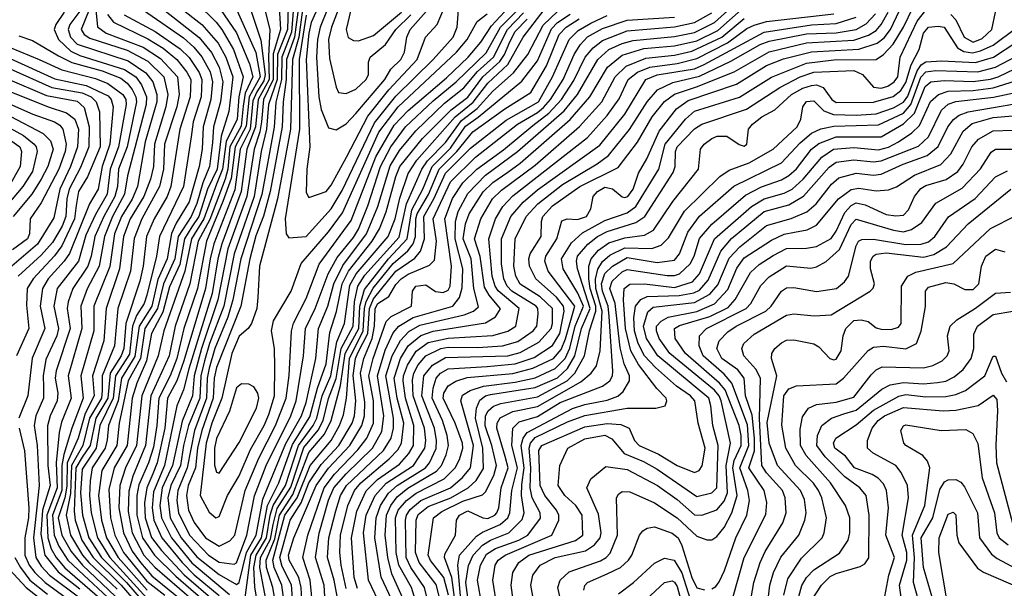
# Model space of a CAD drawing. Extents: x 501367 to 657802, y 482273 to 547541.
# Tile 296 of 656: x 597464 to 601420, y 501612 to 503895. Entities that reach past the tile are written whole.
import ezdxf

# ---------------------------------------------------------------- set-up
doc = ezdxf.new("R2010")
doc.units = 0

msp = doc.modelspace()

# ---------------------------------------------------------------- linework, layer by layer
at = {"layer": '0CON20XD'}
for points in [[(598699.3, 503935), (598670.6, 503865), (598660.1, 503815), (598656, 503745), (598665.4, 503585), (598675.2, 503534.8), (598705, 503461.1), (598735, 503452.5), (598775, 503476.5), (598815, 503517.7), (598931.1, 503655), (598954.4, 503695.6), (598995.5, 503735), (599010.5, 503765), (599019.5, 503825), (599033.1, 503855), (599195, 504039)], [(597775, 504014.3), (597710.2, 503855), (597722.5, 503835), (597745, 503820.4), (597895, 503771.9), (597977.9, 503727.9), (598042.9, 503665), (598058.7, 503595), (598051.2, 503545), (598004.7, 503395), (598000.8, 503305), (597989.4, 503255), (597963, 503185), (597907.9, 503095), (597880.5, 503025), (597865.3, 502895), (597810.5, 502735), (597801.2, 502605), (597756.5, 502465), (597762.4, 502385), (597726.1, 502313.9), (597699, 502215), (597654.8, 502115.2), (597652.5, 502022.5), (597645, 501975), (597618.1, 501895), (597633.2, 501825), (597669.8, 501759.8), (597715.6, 501705), (597848.8, 501578.8)], [(598224.3, 504005), (598335, 503841.7), (598387.1, 503717.1), (598400.4, 503665), (598369.8, 503600.2), (598362, 503548), (598353.2, 503466.8), (598308.4, 503385), (598299.5, 503295), (598289.2, 503255), (598227.8, 503092.2), (598181.2, 503005), (598147.4, 502835), (598088.6, 502665), (598063.6, 502545), (597990, 502385), (597969.6, 502185), (597918, 502062), (597901.6, 502001.6), (597899.7, 501919.7), (597915.8, 501835), (597963.1, 501745), (598006.5, 501696.5), (598255, 501482.2)], [(598175, 503961.2), (598253.2, 503885), (598275.6, 503855), (598322.2, 503775), (598361.2, 503665), (598343.9, 503585), (598338, 503495), (598293.6, 503406.4), (598279.2, 503295), (598254.8, 503235), (598204, 503095), (598154.5, 503015), (598127.8, 502885), (598042.8, 502645), (598020.7, 502545), (597954.4, 502385), (597933.2, 502185), (597889, 502095), (597865.7, 502025), (597862.2, 501935), (597880.4, 501835), (597915, 501760.5), (597949.1, 501715), (597995, 501661.6), (598237.2, 501465)], [(599059.8, 501545), (599038.6, 501615), (598987, 501705), (598975.8, 501755), (598973.5, 501895), (598985.1, 501925), (599017.5, 501965), (599056.5, 501993.5), (599168.7, 502051.3), (599213.8, 502095), (599231.1, 502128.9), (599244.8, 502174.8), (599242.8, 502195), (599213.4, 502275), (599165.4, 502375), (599168, 502395), (599185.6, 502424.4), (599215.9, 502444.1), (599261.7, 502458.3), (599445, 502474.4), (599525, 502495.3), (599608.5, 502535), (599639.2, 502570.8), (599656.9, 502613.1), (599694.3, 502745), (599587.3, 502885), (599574.5, 502925), (599577.8, 502945), (599622.2, 503015), (599642.6, 503087.4), (599664.2, 503095.8), (599705, 503092.7), (599741.8, 503105), (599759.1, 503135), (599767.6, 503185), (599785.8, 503205), (599815, 503222.8), (599845.4, 503215.4), (599885, 503184), (599895, 503180.4), (599907, 503185), (599928.9, 503215), (599950.8, 503279.2), (599983.6, 503336.4), (600033.1, 503446.9), (600102.9, 503537.1), (600149.4, 503570.6), (600343.7, 503636.3), (600465, 503710.3), (600532.9, 503737.1), (600645, 503765.9), (600835, 503776.9), (600909, 503801), (600937.5, 503822.5), (600962.3, 503855), (601025, 503986.1)], [(597642, 503925), (597608.8, 503875), (597602.2, 503855), (597620.2, 503815), (597669, 503769), (597705, 503750.9), (597884.8, 503694.8), (597930.1, 503665), (597952.9, 503632.9), (597973.2, 503585), (597972.5, 503555), (597897.4, 503267.4), (597885.3, 503195), (597837, 503105), (597803.8, 503025), (597783.1, 502905), (597735.3, 502814.7), (597709.7, 502745), (597713.4, 502655), (597659, 502465), (597670.4, 502375), (597631.3, 502278.7), (597622, 502238), (597609.7, 502115), (597614.4, 502015), (597572.7, 501905), (597576.5, 501815), (597590.7, 501770.7), (597610.3, 501735), (597644.7, 501694.7), (597785, 501572.5)], [(597705, 503929.4), (597664.6, 503875), (597658.3, 503855), (597667.1, 503825), (597695, 503797.1), (597899.4, 503729.4), (597971.1, 503681.1), (597999, 503645), (598014.4, 503595), (598014.9, 503565), (597968.1, 503405), (597936.4, 503225), (597915.2, 503174.8), (597872.8, 503105), (597845.1, 503034.9), (597825.4, 502904.6), (597761.7, 502745), (597761.8, 502645), (597709.2, 502465), (597718, 502375), (597672.7, 502255), (597641, 502149), (597633, 502105), (597633.1, 502005), (597594.8, 501905), (597602.4, 501825), (597620.4, 501780.4), (597657.6, 501725), (597721.1, 501665), (597816.5, 501576.5)], [(597769.8, 503935), (597776.6, 503866.6), (597811.4, 503841.4), (597960.2, 503785), (598029.3, 503739.3), (598097.2, 503665), (598104, 503594), (598094.7, 503545.3), (598045.5, 503395), (598040.9, 503295), (598025.6, 503225), (597954.9, 503095), (597923.2, 503016.8), (597908.4, 502885), (597858, 502735), (597845.1, 502585), (597794.9, 502465.1), (597795.3, 502404.7), (597792.5, 502375), (597744.1, 502295), (597717.4, 502185), (597672, 502105), (597667.3, 501992.7), (597650, 501905), (597668.1, 501825), (597716.5, 501745), (597742.1, 501715), (597855, 501608.7)], [(597943.1, 503945), (598121.6, 503821.6), (598163.7, 503785), (598195.7, 503745.7), (598228.8, 503685), (598238.2, 503645), (598232.2, 503575), (598200.4, 503465), (598196.9, 503375), (598184.9, 503305), (598145, 503163.9), (598092.2, 503077.8), (598073.8, 503036.2), (598056.5, 502935), (598018.6, 502851.4), (597994.5, 502745), (597944, 502665), (597926.8, 502543.2), (597872.3, 502455), (597859.1, 502365), (597820, 502265), (597815, 502208.6), (597806.7, 502175), (597755.5, 502095), (597746.3, 502043.7), (597744, 501985), (597750.7, 501915), (597775.8, 501815), (597825.6, 501735), (597975, 501572.9)], [(598029.5, 503945), (598185, 503823.9), (598235, 503762.9), (598264.6, 503704.6), (598279.6, 503645), (598270.2, 503565), (598242.8, 503465), (598238.3, 503401.7), (598226.7, 503305), (598199.7, 503240.3), (598175, 503156.9), (598152.7, 503105), (598101, 503025), (598087, 502935), (598040.9, 502835), (598017.2, 502735), (597966.9, 502655), (597949, 502535), (597899.4, 502445), (597863.1, 502275), (597853.3, 502185), (597793.4, 502085), (597780.9, 501985), (597792.9, 501885), (597812.5, 501815), (597859.2, 501735), (597975.6, 501605)], [(598105, 503946.7), (598195.8, 503875), (598260.5, 503800.5), (598291.4, 503745), (598320.5, 503665), (598303.6, 503526.4), (598273.2, 503426.8), (598256.5, 503295), (598218.4, 503215), (598183.1, 503105), (598155, 503062.8), (598125.9, 503015), (598107.6, 502912.4), (598065, 502822.2), (598038.8, 502721.2), (597993.3, 502635), (597972.9, 502525), (597934.3, 502435), (597916, 502375), (597895.7, 502185), (597842.6, 502095), (597821.9, 502008.1), (597828, 501895), (597846, 501825), (597881.3, 501755), (597975, 501640.9), (598046.5, 501585)], [(598330.2, 503945), (598412.6, 503762.6), (598429.7, 503665), (598385.9, 503585), (598373.1, 503466.9), (598329.4, 503385), (598313, 503257), (598280.2, 503165), (598213.9, 503005), (598177.8, 502815), (598123.4, 502655), (598094.6, 502535), (598068.6, 502465), (598022.1, 502375), (598015.3, 502265), (598000.9, 502179.1), (597981.2, 502115), (597942.8, 502027.2), (597934.2, 501985), (597933.8, 501905), (597957.4, 501815), (598005.1, 501745.1), (598090.9, 501660.9), (598241.3, 501531.3)], [(598388.5, 503945), (598433.2, 503813.2), (598450.1, 503675), (598445, 503649.1), (598416.3, 503605), (598401.1, 503568.9), (598389.2, 503455), (598349.2, 503375), (598327.9, 503212.1), (598243.8, 502995), (598228.6, 502935), (598210.5, 502815), (598122.9, 502525), (598095.4, 502444.6), (598058, 502375), (598047.1, 502255), (598015.4, 502115), (597998.1, 502071.9), (597973.9, 502015), (597964.6, 501954.6), (597967.3, 501895), (597993.5, 501816.5), (598033.9, 501763.9), (598125, 501665.7), (598249.4, 501559.4)], [(598446.5, 503945), (598468.4, 503855), (598463, 503747), (598466, 503655), (598421.8, 503575), (598411, 503465), (598376.3, 503375), (598354.1, 503205), (598275.4, 502995), (598259.4, 502935), (598236.5, 502795), (598143.5, 502493.5), (598121.9, 502408.1), (598095.4, 502344.6), (598045.7, 502105), (598001.3, 501998.7), (597995.9, 501935), (598002.9, 501885), (598034.5, 501815), (598116.2, 501715), (598165, 501666), (598265, 501583.1)], [(598506.6, 503945), (598511.6, 503855), (598482, 503758), (598482.1, 503655), (598443.8, 503575), (598434.7, 503484.7), (598428.2, 503445), (598405.2, 503374.8), (598376.9, 503185), (598300.3, 502975), (598260.2, 502769.8), (598194.1, 502575), (598164.6, 502465), (598157.9, 502385), (598116.7, 502283.3), (598078.1, 502105), (598036.3, 502015), (598026.8, 501945), (598032.9, 501895), (598074.1, 501815), (598154.7, 501714.7), (598306.4, 501586.4)], [(598542.6, 503947.4), (598539.4, 503855), (598500.2, 503755), (598498.3, 503655), (598463.2, 503555), (598455.6, 503455), (598433.5, 503365), (598405.2, 503185), (598325.1, 502954.9), (598284.2, 502745), (598226.7, 502595), (598206.2, 502525), (598191.8, 502465), (598187.8, 502375), (598141.9, 502265), (598121.4, 502185), (598109.2, 502105), (598071.6, 502025), (598059.5, 501975), (598068, 501895), (598112.2, 501815), (598175, 501737.8), (598265, 501666.8), (598335, 501627.7), (598345, 501635.8), (598374.4, 501755.6), (598413.9, 501825), (598440.4, 501969.6), (598533.6, 502193.6), (598595.9, 502305), (598615, 502358.2), (598653.4, 502535), (598664.4, 502655), (598702.2, 502745), (598725.6, 502834.4), (598761.5, 502908.5), (598856.8, 503035), (598903.2, 503145), (598952, 503308), (598990, 503370), (599055, 503448.5), (599170.8, 503559.2), (599248.7, 503621.3), (599303.6, 503686.4), (599368, 503745), (599423.3, 503855), (599487.9, 503922.1)], [(598563.9, 503945), (598555.6, 503844.4), (598517.3, 503745), (598515.6, 503654.4), (598493.4, 503563.4), (598486.3, 503463.7), (598436.5, 503193.5), (598351.9, 502935), (598320.4, 502769.6), (598300.1, 502699.9), (598247.7, 502575), (598224.8, 502495.2), (598216.8, 502455), (598214.1, 502375), (598165.8, 502245), (598136.7, 502095), (598099.4, 502005), (598095.3, 501965), (598101.3, 501915), (598145.6, 501825), (598222.9, 501745), (598265, 501717.3), (598325, 501709.4), (598335, 501713.9), (598375.7, 501825), (598407.5, 501982.5), (598453.8, 502105), (598552.7, 502305), (598575.1, 502365), (598604.1, 502545), (598611.9, 502655), (598650.6, 502735), (598703, 502875), (598739.4, 502940.6), (598805, 503019.8), (598825, 503054.3), (598862.7, 503147.3), (598913.5, 503305), (598955, 503383.8), (599014.1, 503465), (599125, 503568.8), (599217.1, 503645), (599337.8, 503762.2), (599395.9, 503865), (599465.7, 503935)], [(598584.3, 503945), (598568, 503825), (598535.5, 503735), (598534.7, 503655), (598522.6, 503565), (598518.5, 503465), (598470.6, 503205), (598443.4, 503106.6), (598413, 503027), (598388.9, 502935), (598352.8, 502745), (598255, 502498.8), (598245.6, 502455), (598241.6, 502375), (598195.4, 502245), (598178.6, 502175), (598169.8, 502095), (598140.9, 502025), (598133.7, 501985), (598141.5, 501925), (598165, 501875.7), (598210.9, 501815), (598265, 501781.2), (598307.4, 501802.6), (598328.3, 501825), (598370.1, 502005), (598424, 502135), (598491.3, 502265), (598534.6, 502375), (598546.7, 502466.6), (598555.4, 502644.6), (598563.6, 502676.4), (598615.4, 502775), (598667, 502913), (598795, 503088.1), (598895.2, 503344.8), (598969, 503471), (599025, 503530.8), (599178.7, 503661.3), (599265.4, 503745), (599316.1, 503805), (599360, 503870), (599429.6, 503945)], [(598600.5, 503935), (598585.2, 503824.8), (598560, 503735), (598551.6, 503455), (598499.4, 503175), (598427.8, 502905), (598419.9, 502779.9), (598417.2, 502735), (598395.3, 502675), (598381.3, 502655), (598345, 502623.8), (598315.5, 502555), (598275.6, 502375), (598235.4, 502275), (598213.2, 502195), (598189.2, 501985), (598225, 501917.5), (598252, 501895), (598265, 501900.5), (598299, 501985), (598345, 502063.5), (598390.7, 502169.3), (598445.9, 502265), (598465, 502309.7), (598487.1, 502385), (598489.5, 502500.5), (598487.8, 502575), (598475.7, 502645), (598483.8, 502686.2), (598555, 502805.4), (598594.2, 502915.8), (598705, 503042.8), (598761.2, 503118.8), (598907.2, 503442.8), (598985.1, 503545), (599219.5, 503765), (599261.7, 503815), (599302.4, 503887.6), (599341.7, 503918.3)], [(598423, 501525), (598408.4, 501618.4), (598405, 501695), (598413.6, 501745), (598455.7, 501815), (598469.9, 501905), (598482.4, 501945), (598531.5, 502025), (598584.2, 502185.8), (598642.9, 502265), (598657.4, 502295), (598678.7, 502385), (598713.6, 502465), (598738.3, 502601.6), (598769.1, 502675), (598790.6, 502829.4), (598816.3, 502875), (598943.8, 503025), (598972.3, 503095), (598991.1, 503178.9), (599025, 503276.9), (599059.5, 503330.5), (599213.5, 503505), (599286.3, 503563.7), (599345, 503640.4), (599425.6, 503714.4), (599487.4, 503825), (599571.8, 503935)], [(598472.5, 501462.5), (598428.1, 501695), (598431.9, 501735), (598471.3, 501808.7), (598481.8, 501868.2), (598498.1, 501931.9), (598552.7, 502017.3), (598605, 502177.2), (598663.3, 502246.7), (598682.5, 502285), (598704.4, 502374.4), (598735.4, 502454.6), (598755.9, 502574.1), (598803, 502665), (598808.5, 502761.5), (598821.9, 502825), (598851.2, 502868.8), (598988.3, 503021.7), (599018.6, 503155), (599080, 503295), (599102.1, 503327.9), (599175, 503402.2), (599239.2, 503490.8), (599301.6, 503538.4), (599365, 503607.8), (599448.4, 503681.6), (599505.4, 503754.6), (599567.2, 503872.8), (599625, 503927.9)], [(598615, 503912.9), (598587.2, 503735), (598588.4, 503455), (598530.5, 503095), (598534.2, 503035), (598545, 503018.5), (598615, 503024.3), (598715, 503135.6), (598759.1, 503209.1), (598889.4, 503480.6), (598975, 503587.6), (599124.8, 503735), (599205.2, 503825), (599221.9, 503865), (599227, 503935)], [(598641.7, 501535), (598630.7, 501645), (598601, 501735), (598620.9, 501825), (598686.6, 502015), (598729.2, 502070.7), (598822.6, 502167.4), (598859.2, 502215), (598885.3, 502275), (598885.3, 502365), (598867, 502465), (598883.4, 502535), (598936.5, 502683.5), (598956.5, 502703.5), (599038.1, 502745), (599042.5, 502805), (599055.6, 502825), (599095, 502830.2), (599135, 502804.1), (599165, 502799), (599185, 502808.4), (599194, 502825), (599199.2, 502905), (599172.2, 503095), (599202.6, 503177.4), (599245, 503239.2), (599300.6, 503295), (599407.1, 503372.9), (599525, 503470.5), (599590.4, 503519.6), (599640.5, 503575), (599689.9, 503650.1), (599736.5, 503745), (599768.3, 503781.7), (599805, 503810.9), (599905, 503849.5), (600095, 503865.9), (600175, 503883.8), (600245, 503922)], [(598653.3, 503925), (598635, 503883.5), (598625, 503840.9), (598614.6, 503735), (598629.6, 503385), (598617.2, 503295), (598615, 503201.2), (598625, 503181.4), (598695, 503205.3), (598715, 503230.9), (598776.5, 503343.5), (598862.4, 503507.6), (598947.1, 503612.9), (599060.2, 503735), (599094.2, 503825), (599141.6, 503875), (599170.3, 503945)], [(598692.9, 501535), (598686.9, 501625), (598652.3, 501735), (598666.6, 501833.4), (598704.2, 501965.8), (598726.1, 502015), (598775, 502071.3), (598881.9, 502175), (598918.7, 502241.3), (598927.1, 502305), (598901.5, 502465), (598931.8, 502568.2), (598965, 502637.3), (598987.7, 502665), (599045, 502699.2), (599203.6, 502745), (599230.5, 502779.5), (599241.6, 502818.4), (599244, 502895), (599213.8, 503015), (599215.1, 503085), (599225.4, 503124.6), (599265, 503197), (599335, 503271.2), (599464.6, 503365.4), (599651.4, 503528.6), (599705.1, 503595), (599786.7, 503735), (599831.6, 503775), (599885, 503799.9), (599928.6, 503811.4), (600095, 503827.4), (600175, 503843.1), (600255, 503884), (600335, 503954.1)], [(598746.8, 501536.8), (598727.9, 501645), (598700, 501735), (598706.2, 501815), (598733.4, 501923.5), (598753.2, 501985), (598776.5, 502025), (598925.4, 502165), (598956.3, 502215), (598966, 502255), (598966.2, 502295), (598935.3, 502465), (598960.1, 502545), (598993.3, 502606.7), (599027.6, 502642.4), (599071.3, 502668.7), (599249.7, 502710.3), (599287.8, 502725), (599307.6, 502742.4), (599288.3, 502815), (599277.4, 502935), (599245.3, 503015), (599254.4, 503075.6), (599269.5, 503115), (599326.3, 503203.7), (599365, 503240.7), (599425, 503282.2), (599475, 503318.6), (599675.8, 503494.1), (599755.2, 503585), (599826.2, 503703.8), (599885, 503753.1), (599971.4, 503778.6), (600095, 503789.4), (600185, 503810.5), (600268.5, 503851.5), (600362.6, 503935)], [(598744, 503935), (598716.2, 503865), (598705.2, 503815), (598708.7, 503738.7), (598735, 503623.8), (598745, 503602.9), (598775, 503597.9), (598815, 503615.8), (598855.8, 503655), (598864.7, 503675), (598865.3, 503725), (598872.4, 503745), (598934.2, 503795.9), (598975.1, 503855), (599035.3, 503915)], [(598794.3, 503935), (598775.7, 503855.7), (598784, 503824), (598805, 503811.4), (598825, 503810.2), (598885, 503831.6), (598998.2, 503925)], [(598820.8, 501610.8), (598808.1, 501655), (598797.3, 501815), (598818.3, 501921.7), (598856.3, 502003.7), (598901.9, 502048.1), (598989.2, 502110.8), (599027, 502153), (599046.2, 502185), (599048.1, 502265), (599013.4, 502375), (599004.7, 502445), (599005.3, 502465), (599021.8, 502508.2), (599056.3, 502563.7), (599105, 502598.2), (599185, 502616.8), (599365, 502626.4), (599425, 502643.9), (599457.4, 502665), (599470.6, 502735), (599386.7, 502806.7), (599374.7, 502825), (599362.6, 502865), (599348.9, 503015), (599375.3, 503095.3), (599405.3, 503144.7), (599445, 503187.3), (599745, 503421.3), (599825, 503510.4), (599872.7, 503577.3), (599908.8, 503655), (599945.7, 503684.3), (599995.7, 503704.3), (600105, 503718.8), (600185, 503739.2), (600307.9, 503802.1), (600385, 503859.2), (600415, 503872.9), (600465, 503888), (600735, 503917.9)], [(598968.3, 501545), (598916.3, 501656.3), (598890.4, 501815), (598895.7, 501895), (598913.4, 501945), (598945, 501993.5), (598979.9, 502025), (599094.6, 502095), (599111, 502115), (599136.8, 502173.2), (599138.8, 502205), (599130.6, 502255), (599079.9, 502385), (599087.4, 502465), (599122.2, 502507.8), (599175, 502538.4), (599425, 502545.9), (599475, 502559), (599549.7, 502599.7), (599599.5, 502655), (599604.9, 502675), (599604, 502735), (599555, 502782.5), (599475, 502833.5), (599457.6, 502865), (599449.9, 502905), (599454.5, 503015), (599499.4, 503105), (599546.2, 503155), (599645, 503233.5), (599783.9, 503316.1), (599830, 503350), (599914.3, 503454.3), (599985.3, 503564.7), (600026.8, 503613.2), (600087.8, 503642.2), (600195, 503667.5), (600321.7, 503728.3), (600439.4, 503795), (600475, 503808.8), (600625, 503837.9), (600745, 503841.9), (600825, 503855.1), (600865, 503878.7), (600902, 503918)], [(599015.1, 501545), (598959.5, 501669.5), (598942.8, 501735), (598932.2, 501825), (598937, 501905), (598955.1, 501945), (598980.6, 501979.4), (599023.5, 502013.5), (599137.9, 502082.1), (599158.5, 502105), (599177.4, 502147.4), (599187.1, 502185), (599181.2, 502225), (599162.3, 502285), (599121.7, 502375), (599124.9, 502415), (599136.7, 502455), (599155, 502475.7), (599185, 502492.4), (599342.6, 502502.6), (599455, 502512.9), (599531, 502539), (599605, 502586.4), (599634.1, 502635), (599651.6, 502725), (599649.5, 502745), (599620.6, 502780.6), (599537.1, 502855), (599512.3, 502905), (599510.2, 502935), (599515.4, 502954.6), (599558.8, 503025), (599559.8, 503085), (599565.8, 503105), (599605, 503146.9), (599714.6, 503225.4), (599868.1, 503301.9), (599946.2, 503403.8), (600005, 503504.8), (600055, 503566.3), (600095, 503596.1), (600183.3, 503625), (600334.9, 503685.1), (600475, 503766), (600625, 503801.5), (600815, 503812.4), (600875, 503832.4), (600905, 503852), (600925.4, 503875.4), (600953.4, 503925)], [(599104.9, 501555), (599089.9, 501615), (599034.9, 501694.9), (599016.7, 501735), (599013.7, 501885), (599017.7, 501905), (599032.1, 501927.9), (599075, 501964.1), (599194.6, 502015.4), (599243.2, 502056.8), (599275.6, 502095), (599287.1, 502185), (599235.9, 502365), (599242.6, 502387.4), (599273.9, 502406.1), (599326.8, 502423.2), (599455, 502439.5), (599535, 502457.3), (599615, 502494), (599655.5, 502535), (599674.1, 502576), (599696.3, 502665), (599728.9, 502745), (599706.3, 502796.3), (599647.9, 502895), (599640.5, 502935), (599680.9, 502999.1), (599725, 503039.7), (599815, 503088.4), (599905, 503119.7), (599939.8, 503145), (600031.6, 503295), (600057.1, 503395), (600139.3, 503495), (600175, 503528.2), (600355.9, 503584.1), (600485, 503663.7), (600625, 503719.9), (600735, 503733.2), (600905, 503734.6), (600935, 503755.2), (600973, 503797), (601014.8, 503865.2), (601054.3, 503945.7)], [(599151.2, 501575), (599136.8, 501626.8), (599068.3, 501715), (599054.3, 501755), (599056.4, 501885), (599065, 501908.6), (599105, 501940.3), (599196, 501975), (599266, 502015), (599297.4, 502045), (599327.4, 502092.6), (599325.1, 502175), (599295.3, 502295), (599298.8, 502335), (599312.7, 502367.3), (599335, 502384.3), (599355, 502390.1), (599535, 502417.5), (599625, 502457.6), (599665, 502493.8), (599694.8, 502545.2), (599721.5, 502655), (599755.7, 502735), (599704.6, 502895), (599700.7, 502925), (599705.2, 502945), (599746.2, 502993.8), (599785.7, 503025), (599825, 503044.7), (599938.9, 503081.1), (599975.1, 503104.9), (600088.9, 503281.1), (600097.4, 503305), (600099.2, 503365), (600106, 503385), (600175, 503456.4), (600204.9, 503475.1), (600384, 503536), (600518, 503622), (600600.5, 503665), (600655, 503683.6), (600815, 503690.4), (600849.8, 503675), (600895, 503624.5), (600925, 503620.1), (600952.3, 503627.7), (600977.7, 503645), (600992, 503665), (601002.3, 503745), (601070.5, 503889.5), (601105, 503933.5)], [(601205, 503915.2), (601225, 503894.3), (601259.4, 503825), (601295, 503805.1), (601331.3, 503818.7), (601370.6, 503855), (601385.5, 503924.5)], [(597815.9, 503915.9), (597840.2, 503885), (597978.4, 503818.4), (598040.6, 503780.6), (598095.1, 503735.1), (598135.4, 503684.6), (598150.7, 503655), (598148.9, 503585), (598107.1, 503455), (598071.2, 503225), (598056.6, 503185), (598003.4, 503095), (597973.4, 503025), (597959.3, 502905), (597946, 502845), (597889.7, 502675), (597882, 502575), (597870.8, 502545), (597826.6, 502475), (597817.4, 502375), (597769.1, 502295), (597746.2, 502185), (597715, 502138), (597689.4, 502095), (597681.9, 501921.9), (597685.9, 501885), (597713.2, 501805), (597758.5, 501735), (597872, 501625), (597974.4, 501505)], [(597884, 503914), (598007.7, 503847.7), (598108.5, 503778.5), (598145, 503743.2), (598185, 503683.1), (598195.7, 503655), (598192.5, 503585), (598161.1, 503485), (598153.1, 503425), (598122.2, 503225), (598025.7, 503025), (598012.7, 502945), (597975, 502789.3), (597964.2, 502755), (597933.4, 502706.6), (597917.3, 502665), (597905, 502552.1), (597848.7, 502465), (597839.5, 502375), (597785.6, 502265), (597771.3, 502175), (597715, 502089.7), (597708.4, 501995), (597716, 501905), (597741.9, 501815), (597792.2, 501735), (597893.3, 501635), (597977.2, 501537.2)], [(598497.9, 501517.9), (598480.4, 501615), (598455.2, 501695), (598454.1, 501725), (598489.1, 501810.9), (598507.5, 501905), (598561.3, 501988.7), (598586.2, 502055), (598625, 502157.7), (598689, 502231), (598715.5, 502285), (598753.3, 502426.7), (598772, 502555), (598826.4, 502655), (598830.3, 502745), (598848.7, 502811.3), (598945, 502935.1), (599020.2, 503015), (599039, 503131), (599084.2, 503215), (599121.5, 503305), (599195, 503378.6), (599255, 503466.8), (599306.4, 503503.6), (599481.5, 503648.5), (599545, 503729.8), (599601.2, 503858.8), (599625, 503883.6), (599675, 503917.6)], [(598530.3, 501525), (598517.3, 501625), (598486.6, 501695), (598480.8, 501725), (598529.5, 501905), (598578.4, 501975), (598631.5, 502105), (598715, 502205.5), (598749, 502265), (598765, 502308.9), (598777, 502375), (598788.6, 502535), (598844.2, 502645.8), (598849.1, 502735), (598856, 502764), (598883.7, 502816.3), (598964.2, 502915.8), (599022.9, 502967.1), (599044.4, 502995.6), (599054.8, 503025), (599054.9, 503095), (599060.2, 503115), (599106.4, 503193.6), (599148.9, 503295), (599219.9, 503365), (599285, 503444.3), (599412.5, 503537.5), (599517, 503603), (599580.1, 503709.9), (599631.3, 503835), (599659.4, 503865), (599712, 503898)], [(598562.4, 501535), (598555.6, 501625.6), (598518.9, 501698.9), (598509.1, 501735), (598550.5, 501885), (598595.1, 501955), (598625.2, 502034.8), (598675, 502108.7), (598746.4, 502185), (598799.1, 502275), (598808.8, 502305), (598814.9, 502365), (598804, 502466), (598813.1, 502535), (598822.6, 502557.4), (598862.2, 502635), (598869.4, 502735), (598885, 502774.2), (598975, 502884.9), (599052, 502938), (599074, 502966), (599090.6, 503015), (599087.6, 503105), (599128, 503175), (599175, 503279.3), (599275, 503379.2), (599418.9, 503491.1), (599547.8, 503565), (599604.6, 503665), (599672.1, 503815), (599708.1, 503851.9), (599758.9, 503881.1), (599825, 503911.9)], [(598598.7, 501535), (598594.2, 501615), (598585.3, 501655), (598546.7, 501725), (598543.3, 501745), (598565.7, 501815), (598654.7, 502025), (598705, 502094.6), (598790.2, 502185), (598839, 502265), (598849.6, 502305), (598850.4, 502359.6), (598833.3, 502475), (598846, 502535), (598880.1, 502615), (598889.6, 502665), (598892, 502735), (598903.3, 502755), (598947.1, 502782.9), (598975, 502831.7), (598996.7, 502855), (599025, 502873.1), (599110.8, 502909.2), (599130.5, 502929.5), (599139.1, 503005), (599125.6, 503095), (599195, 503243.4), (599295, 503343.3), (599464.5, 503475), (599545, 503521.8), (599568.3, 503541.7), (599596.7, 503575), (599647, 503655), (599691.5, 503755), (599715.6, 503794.4), (599745, 503825.4), (599805, 503859.7), (599905, 503893.6), (600095, 503905.5)], [(598659.8, 502415), (598695, 502513.8), (598710.5, 502639.5), (598737.2, 502722.8), (598760, 502835), (598785.2, 502884.8), (598880.4, 503005), (598909.3, 503055), (598936.9, 503123.1), (598974.7, 503265), (598991.1, 503305), (599082.8, 503417.2), (599197, 503533), (599265, 503584), (599324.1, 503665), (599393.1, 503726.9), (599412.3, 503755), (599433.5, 503806.5), (599455, 503847.6), (599502.8, 503897.2)], [(598775, 501610.8), (598755.8, 501705), (598750.3, 501755), (598752.4, 501825), (598781.8, 501945), (598808.7, 502005), (598834.6, 502035), (598948.7, 502131.3), (598982.5, 502167.5), (598997.9, 502195), (599006.9, 502275), (598980.2, 502375), (598968.3, 502455), (598993.7, 502535), (599025, 502585.4), (599075, 502627.3), (599125.8, 502644.2), (599335, 502677.3), (599375, 502701.7), (599395.8, 502734.2), (599349.5, 502789.5), (599331.5, 502821.5), (599313.5, 502943.5), (599291.3, 503015), (599316.7, 503095), (599363.5, 503175), (599399.8, 503210.2), (599535, 503311.3), (599713.8, 503466.2), (599802.9, 503565), (599856.3, 503665), (599901.3, 503708.7), (599979.1, 503741), (600095, 503752.6), (600165, 503768.7), (600285, 503824.4), (600375, 503899.3)], [(598917.4, 501535), (598865.4, 501645), (598845.6, 501835), (598855.7, 501905), (598892, 501985), (598936.6, 502033.4), (599046.1, 502105), (599091.8, 502175), (599095.3, 502205.3), (599090.2, 502255), (599044.3, 502385), (599041.7, 502448.3), (599047.1, 502475), (599065, 502509.6), (599095, 502544.9), (599155.7, 502574.3), (599185, 502580.6), (599305, 502578.6), (599404.3, 502585.7), (599465, 502602.2), (599526.8, 502645), (599541.2, 502665), (599546.6, 502713.4), (599545.5, 502735), (599538.8, 502745), (599440.6, 502805), (599421.9, 502825), (599408.8, 502855), (599400.2, 502915), (599399.3, 503015), (599436.7, 503105), (599487.4, 503162.6), (599545, 503212.4), (599795, 503391.6), (599895, 503516.1), (599980, 503655), (600025, 503673.1), (600175, 503697.9), (600214, 503715), (600455, 503845.1), (600645, 503874.9), (600745, 503879.8), (600825, 503904.6)], [(599186.9, 501585), (599167.6, 501655), (599115, 501723.5), (599105.2, 501745), (599127.1, 501895), (599160.3, 501919.7), (599245, 501961.1), (599323.3, 501986.7), (599335, 501998.7), (599368.6, 502065), (599379.6, 502105), (599361.1, 502185), (599334.3, 502264.3), (599335.6, 502305), (599346, 502324), (599367.2, 502342.8), (599396.5, 502353.5), (599545, 502380.8), (599663.4, 502445), (599694.9, 502475), (599733.6, 502545), (599753.6, 502645), (599778.5, 502725), (599778.7, 502745), (599756.5, 502815), (599751.1, 502855), (599751.1, 502905), (599760, 502935), (599790.1, 502969.9), (599831.5, 502998.5), (599895, 503019.2), (599975, 503029.1), (600009.9, 503050.1), (600088.3, 503165), (600191.4, 503295), (600198.8, 503375), (600213.5, 503395), (600245, 503418.5), (600267, 503427), (600305, 503427.5), (600355, 503393.5), (600375, 503386.7), (600385.4, 503395), (600392.8, 503455), (600408.2, 503475), (600445.9, 503505), (600497.7, 503532.3), (600564.8, 503595), (600610, 503620), (600645, 503631.2), (600665, 503633.2), (600692.1, 503622.1), (600726.9, 503575), (600745, 503563), (600895, 503563.1), (600973.9, 503586.1), (601005, 503610.6), (601025, 503642.1), (601045.9, 503714.1), (601078.5, 503775), (601095, 503840.9), (601115, 503865.2), (601155, 503869.3), (601179.1, 503865), (601232.2, 503782.2), (601257.3, 503767.3), (601292.3, 503762.3), (601325, 503770.1), (601375, 503792.9), (601465, 503859.9)], [(597459.7, 503829.7), (597515, 503811), (597619.4, 503749.4), (597672.7, 503722.7), (597795, 503689.3), (597869.7, 503659.7), (597895, 503640.6), (597915, 503615.2), (597930.8, 503585), (597933.5, 503565), (597895.6, 503385), (597860.9, 503295), (597856.5, 503225), (597846.1, 503185), (597801.4, 503105), (597765.9, 503025), (597751.1, 502945), (597737.2, 502905), (597677.3, 502815), (597658.1, 502761.9), (597654.6, 502735), (597666.9, 502655), (597609.9, 502485), (597606.6, 502455), (597616.8, 502395), (597614.3, 502365), (597586, 502305), (597575.8, 502264.2), (597577.2, 502105), (597585.9, 502025), (597554.9, 501925), (597548.6, 501828.6), (597564.3, 501745), (597617.7, 501677.7), (597705, 501609.6)], [(599214.1, 501555), (599200.1, 501655), (599170.8, 501735), (599171.4, 501748.6), (599214.8, 501825), (599219.3, 501885), (599230.7, 501905), (599265, 501922.5), (599325, 501895.2), (599345, 501892.4), (599373.2, 501905), (599380.9, 501915), (599389.1, 501935), (599398.2, 502015), (599427.1, 502095), (599415, 502140.6), (599381.6, 502255), (599382.7, 502275), (599393.7, 502296.3), (599445, 502321.6), (599545, 502341.9), (599718.7, 502441.3), (599760.5, 502475), (599781.2, 502505), (599795.7, 502565), (599804.2, 502725), (599779.1, 502815), (599777.5, 502852.5), (599787, 502893), (599805, 502923.6), (599835, 502949.6), (599895, 502979.1), (600003.8, 502976.2), (600041, 502989), (600070.8, 503019.2), (600135, 503125.7), (600276.5, 503265), (600315, 503290.4), (600395, 503320.8), (600491.1, 503375), (600588.5, 503465), (600603, 503495), (600610.3, 503545), (600625, 503566.6), (600655, 503568.9), (600695, 503528.8), (600734.3, 503514.3), (600825, 503511.6), (600905, 503517.3), (600975, 503541.1), (601015.8, 503564.2), (601032, 503588), (601070.1, 503689.9), (601086.8, 503713.2), (601105, 503725.1), (601169.1, 503729.1), (601305, 503722.8), (601377.1, 503745), (601466.6, 503803.4)], [(597425, 503783.1), (597541.9, 503735), (597633.2, 503693.2), (597768.5, 503658.5), (597818.3, 503638.3), (597877.6, 503595), (597889.9, 503575), (597891.9, 503555), (597860.4, 503385), (597826.7, 503295), (597815.1, 503194.9), (597767.8, 503112.2), (597729.9, 503030.1), (597700.4, 502925), (597613.6, 502815), (597600.5, 502745), (597619.9, 502655), (597612.2, 502625), (597569.3, 502530.7), (597557.6, 502465), (597558.9, 502418.9), (597558.8, 502375), (597528, 502305), (597521.3, 502265), (597533.9, 502185), (597541.4, 502025), (597519.1, 501815), (597527.8, 501735), (597550.1, 501700.1), (597582.9, 501665), (597705, 501573.3)], [(599238.4, 501535), (599224.3, 501705), (599230.6, 501745), (599299.1, 501820.9), (599322.9, 501837.1), (599395, 501867.7), (599425.1, 501894.9), (599433.8, 501915), (599441.1, 502005), (599464.1, 502095), (599441.5, 502185), (599445.5, 502255), (599470.3, 502279.7), (599545, 502301.7), (599635, 502357.3), (599805, 502424.1), (599834.5, 502445.5), (599845.2, 502465), (599846.6, 502483.4), (599833, 502703), (599828.2, 502745), (599805.2, 502805.2), (599801.8, 502835), (599814.3, 502875.7), (599845.2, 502905), (599905, 502939.9), (600025, 502920.5), (600095, 502930), (600114.9, 502955.1), (600148.5, 503041.5), (600195, 503105.6), (600333.8, 503226.2), (600525, 503320.4), (600599.5, 503400.5), (600645, 503439.1), (600683.5, 503456.5), (600735, 503467.9), (600915, 503472.4), (601015, 503520.2), (601045, 503555), (601085, 503663.6), (601105, 503685.5), (601145, 503690.8), (601313.9, 503686.1), (601385, 503704.9), (601495, 503762)], [(597425, 503739.4), (597605, 503657), (597730.9, 503630.9), (597819, 503589), (597831.7, 503575), (597838.9, 503545), (597826.2, 503395), (597794.5, 503305), (597788, 503268), (597779.6, 503215), (597743.9, 503156.1), (597663.5, 502956.5), (597642.2, 502925), (597577.5, 502855), (597554.6, 502815), (597546.2, 502745), (597564.5, 502655), (597514.2, 502535.8), (597495.9, 502385), (597460.8, 502295)], [(597425, 503697.2), (597593.2, 503623.2), (597715, 503601.1), (597750.2, 503585), (597771.2, 503565), (597783.8, 503525), (597786.9, 503385), (597736.7, 503263.3), (597699.9, 503205), (597690.8, 503149.2), (597683.8, 503095), (597633.1, 502986.9), (597603.3, 502946.7), (597517.2, 502855), (597494.2, 502815), (597491.6, 502748.4), (597500.8, 502655), (597451.4, 502545)], [(599269.5, 501535), (599256.5, 501635), (599266.5, 501703.5), (599285.4, 501745), (599322.8, 501785), (599355, 501804.9), (599428.8, 501835), (599482.3, 501887.7), (599491, 501915), (599480.2, 501985), (599482, 502028), (599491.3, 502095), (599478.4, 502185), (599486.5, 502215), (599502.2, 502237.8), (599685, 502334.2), (599735, 502350.2), (599825, 502367.4), (599867.1, 502382.9), (599888.6, 502401.4), (599913.9, 502445), (599914.4, 502465), (599893.1, 502513.1), (599876.9, 502576.9), (599856.9, 502755), (599834.9, 502815), (599844.8, 502845), (599885, 502882.1), (599905, 502892.2), (600065, 502867.6), (600095, 502867.3), (600115.3, 502874.7), (600158.5, 502915), (600173.6, 502945), (600195, 503016.9), (600245, 503074.1), (600380.1, 503189.9), (600445, 503223.8), (600525, 503251.5), (600555, 503269.2), (600585, 503296.3), (600644.8, 503375), (600675, 503398.2), (600745, 503424), (600925, 503424.9), (601015, 503476.1), (601060, 503520), (601102.8, 503627.2), (601124.5, 503645), (601179.2, 503650.8), (601295, 503646.5), (601365, 503656.7), (601395.3, 503665), (601465, 503698.7)], [(597415, 503657.1), (597570.9, 503590.9), (597695, 503567.3), (597722.7, 503542.7), (597743.4, 503465), (597742.1, 503385), (597708.6, 503301.4), (597662.8, 503215), (597653.3, 503175), (597649.1, 503105), (597633.8, 503066.2), (597595, 503000.8), (597550, 502950), (597458, 502865)], [(599321.1, 501545), (599303.2, 501645), (599314.9, 501705), (599339.3, 501749.3), (599375, 501771.1), (599469, 501805), (599506.1, 501825), (599556.5, 501893.5), (599554.5, 501915), (599522.5, 501975), (599514.4, 502015), (599518.2, 502095), (599511.1, 502175), (599516.9, 502195), (599535, 502217.9), (599665, 502279.9), (599735, 502305.1), (599905, 502334.6), (600020, 502335), (600057.1, 502345), (600064.5, 502365), (600062.1, 502375), (600023.7, 502413.7), (599949.8, 502509.8), (599919.6, 502565), (599898, 502655), (599890.3, 502770.3), (599892.8, 502815), (599915, 502832.6), (599975, 502834.1), (600095, 502820.2), (600167, 502843), (600195.1, 502874.9), (600255, 503015.2), (600404.7, 503145.3), (600455, 503175.1), (600535, 503197.8), (600567.4, 503215), (600611.8, 503255), (600687.6, 503342.4), (600733.5, 503375), (600815, 503381.2), (600915, 503372.8), (600955, 503382.6), (600995.5, 503404.5), (601049.1, 503440.9), (601080.1, 503469.9), (601123.9, 503566.1), (601155.3, 503595), (601195, 503607.7), (601295, 503610.9), (601375, 503621.2), (601465, 503649)], [(597415, 503610.9), (597577.7, 503545), (597651.2, 503521.2), (597685, 503495.3), (597700, 503455), (597695.8, 503385), (597668, 503305), (597624.5, 503215), (597601.2, 503098.8), (597535.8, 502994.2), (597384, 502865)], [(599382.3, 501535), (599364.5, 501645), (599373.8, 501705), (599386.6, 501725), (599414.7, 501745), (599602.1, 501825), (599630, 501885), (599630.2, 501905), (599620.4, 501925), (599574.1, 501985), (599555.2, 502025), (599550.4, 502165), (599561.4, 502185), (599735, 502260.1), (599825, 502273), (599879, 502269), (599913.1, 502255), (599934.6, 502205), (599952.7, 502185), (600030.3, 502150.3), (600105, 502104.8), (600175, 502076.2), (600194.7, 502085), (600206.3, 502103.7), (600218.2, 502175), (600190.5, 502275), (600176.2, 502365), (600159, 502385), (600103.2, 502423.2), (600018.6, 502498.6), (599975, 502545.2), (599949.2, 502595), (599934.6, 502645), (599931.7, 502698.3), (599938.1, 502745), (599959.2, 502770.8), (599985, 502783.1), (600113.1, 502786.9), (600172.1, 502797.9), (600195, 502808.6), (600230.4, 502849.6), (600280.9, 502965), (600324.3, 503015.7), (600455, 503125.1), (600555, 503151), (600613.9, 503186.1), (600717, 503303), (600745, 503322.6), (600815, 503331.6), (600895, 503324.7), (600925, 503328), (601075, 503386.9), (601115, 503424.8), (601168.5, 503531.5), (601195, 503555.5), (601225, 503566.2), (601376.4, 503583.6), (601465, 503602.2)], [(597398.1, 503568.1), (597516, 503515), (597603.2, 503485), (597625, 503471.3), (597637.4, 503455), (597649.8, 503395), (597646.2, 503365), (597620.8, 503295), (597550.4, 503159.6), (597506, 503095), (597502.8, 503035), (597494.8, 503015), (597435, 502970.5)], [(599451.1, 501535), (599438.5, 501625), (599445.2, 501675), (599469, 501715), (599509.3, 501745), (599696.5, 501803.5), (599726.7, 501825), (599724, 501905), (599697.8, 501945), (599653.8, 501985), (599627.9, 502025), (599634.7, 502105), (599665.9, 502175), (599735, 502211.8), (599815, 502227), (599842.5, 502212.5), (599893.2, 502153.2), (599970.9, 502120.9), (600025, 502090.5), (600185, 501980), (600245, 501994.8), (600265, 502014.7), (600270.6, 502185), (600248.8, 502265), (600241.1, 502345), (600232.6, 502375), (600027.6, 502545), (599981.8, 502615), (599970.4, 502665), (599988.2, 502721.8), (600009.6, 502740.4), (600175, 502759.9), (600237, 502793), (600269.6, 502830.4), (600315, 502936.9), (600356.8, 502983.2), (600465, 503068.4), (600563.2, 503096.8), (600626.8, 503123.2), (600664.4, 503155), (600725.9, 503235), (600755, 503259.6), (600825, 503279.3), (600895, 503271.1), (600925.9, 503274.1), (601013.6, 503315), (601110.8, 503349.2), (601154.1, 503385.9), (601193.5, 503465), (601215.5, 503494.5), (601238.5, 503511.5), (601274.5, 503525.5), (601455, 503555.3)], [(597425, 503507.6), (597557.7, 503437.7), (597587.9, 503407.9), (597598.5, 503375), (597576.2, 503305), (597550.4, 503255), (597512.2, 503195), (597437.2, 503105)], [(599527.8, 501565), (599517.2, 501625), (599525.7, 501665), (599555.4, 501705), (599615, 501735.7), (599737.1, 501762.9), (599773.2, 501786.8), (599796.3, 501815), (599799.7, 501835), (599789.3, 501909.3), (599742.8, 502015), (599759, 502051), (599819.2, 502100.8), (599905, 502088.5), (600027.2, 502025), (600105, 501968.5), (600175, 501907.2), (600205, 501905.2), (600265, 501926.5), (600295, 501961.3), (600307.8, 501995), (600302.7, 502105), (600320.5, 502195), (600282.2, 502365), (600274.3, 502385), (600255, 502407.2), (600076, 502555), (600033.1, 502615), (600022.5, 502645), (600023.2, 502665), (600041.4, 502685), (600069.6, 502700.4), (600185, 502723.2), (600255.5, 502754.5), (600308.6, 502811.4), (600345, 502896.8), (600375, 502939.2), (600485, 503010), (600535, 503033.7), (600577.6, 503042.4), (600628.2, 503051.8), (600665, 503069.3), (600753.8, 503176.2), (600805, 503213.3), (600835, 503219.1), (600905, 503207.2), (600955, 503211.3), (600986.4, 503223.6), (601059.3, 503270.7), (601165, 503314), (601205, 503356.8), (601255, 503446.8), (601291.7, 503478.3), (601375, 503502.2), (601455, 503508.3)], [(597425, 503460), (597479.3, 503429.3), (597522, 503395), (597530.2, 503385), (597533.6, 503365), (597515.1, 503285), (597476.1, 503225), (597411.5, 503148.5)], [(599640, 501555), (599626.3, 501615), (599636, 501644), (599671.8, 501678.1), (599797.6, 501722.4), (599820.3, 501735), (599836.7, 501753.3), (599866.2, 501825), (599861.8, 501975), (599869.8, 501990.2), (599885, 502001.2), (599915, 501999.4), (600015, 501955.7), (600105, 501895.2), (600185, 501821.8), (600225, 501806.2), (600245, 501807.1), (600265, 501820), (600295, 501855.9), (600325.3, 501914.7), (600346.2, 501985), (600329, 502095), (600335.3, 502124.7), (600362.5, 502185), (600362.7, 502225), (600354.5, 502265), (600298.6, 502408.6), (600275.7, 502435.7), (600139, 502555), (600098, 502615), (600095.5, 502654.5), (600115, 502667.4), (600237.1, 502702.9), (600310.6, 502739.4), (600338.4, 502771.6), (600399.9, 502880.1), (600435, 502911.7), (600491.5, 502948.5), (600545, 502976.1), (600625, 502977), (600665, 502984), (600725, 503016.7), (600744, 503046), (600779, 503121), (600805, 503149.5), (600825, 503159.2), (600861.7, 503151.7), (600945, 503113.2), (600985, 503107), (601015, 503110), (601035, 503131.8), (601059.8, 503185), (601085, 503216.7), (601105, 503228.9), (601186.5, 503253.5), (601234, 503286), (601255.4, 503314.6), (601289.4, 503385), (601316.5, 503415), (601375, 503449.3), (601455, 503451.4)], [(597405, 503425.3), (597464.8, 503385), (597471.2, 503365), (597465.8, 503305), (597408.1, 503201.9)], [(600245, 501610.3), (600260.9, 501619.1), (600275, 501637.9), (600296.4, 501683.6), (600341.3, 501815), (600385.2, 501905), (600395.9, 501965), (600390.1, 502005), (600357.3, 502095), (600393.1, 502185), (600388.3, 502268.3), (600325.8, 502435.8), (600295, 502471.9), (600210.6, 502545), (600193.8, 502585), (600195.3, 502625), (600223.6, 502655), (600382.7, 502735), (600402.2, 502755), (600442.1, 502827.9), (600475, 502862), (600545, 502906.3), (600642.3, 502897.7), (600665, 502902.7), (600705, 502924.2), (600757.8, 502972.2), (600805, 503072.9), (600825, 503094.4), (600975, 503049.9), (601015, 503043.6), (601047.2, 503052.8), (601089.1, 503080.9), (601145, 503158.4), (601251.4, 503218.6), (601324.1, 503295.9), (601367.6, 503362.4), (601385, 503375.7), (601455, 503374.4)], [(600308.7, 502641.3), (600342.9, 502665), (600461.9, 502725), (600483.4, 502745), (600525, 502804.7), (600545, 502817.7), (600575, 502819), (600665, 502803), (600745.4, 502815), (600777.9, 502842.1), (600794, 502865), (600825, 502986.9), (600834.4, 503005.6), (600847.2, 503012.8), (600895, 503013.9), (601025, 502991.7), (601086.1, 502993.9), (601115, 503003.1), (601141.5, 503025), (601196.5, 503103.5), (601303.5, 503176.5), (601385, 503263.3), (601432.5, 503287.5)], [(600395.9, 501535), (600413.5, 501635), (600438.6, 501715), (600459.9, 501760.1), (600530.4, 501875), (600544, 501915), (600539.6, 501975), (600528.5, 502005), (600464.5, 502075), (600445.9, 502105), (600436.7, 502293.3), (600440.5, 502455), (600422, 502492), (600374.2, 502545), (600365.9, 502575), (600373.5, 502595), (600415, 502632.1), (600545, 502708.4), (600575, 502713.8), (600655.9, 502705.9), (600725, 502710.5), (600881.8, 502805), (600893.3, 502816.7), (600898.1, 502835), (600882.1, 502895), (600883.1, 502925), (600893, 502945), (600905, 502952.8), (600945, 502958.8), (601095, 502941.4), (601137.5, 502952.5), (601187.5, 502982.5), (601275.3, 503075), (601446.7, 503215)], [(600469, 501545), (600477.8, 501625), (600492.4, 501675), (600522.7, 501737.3), (600594.3, 501825), (600618.1, 501885), (600623.7, 501915), (600617.8, 501967.8), (600601.9, 502005), (600509.3, 502105), (600475, 502194.4), (600467.1, 502277.1), (600505.6, 502465), (600485.3, 502535), (600486.1, 502555), (600497.9, 502575), (600525, 502598.1), (600545, 502608.1), (600575, 502609.8), (600655, 502592.9), (600675, 502580.8), (600718.9, 502535), (600735, 502528.7), (600745, 502532.4), (600764.2, 502565), (600772.2, 502625), (600783.3, 502655), (600815, 502686.5), (600845, 502690.2), (600873.3, 502683.3), (600905, 502657.7), (600925, 502651.9), (600965, 502651.1), (600995, 502660.5), (601005.5, 502675), (601007.4, 502825), (601032.3, 502865), (601065, 502881.1), (601215, 502915.6), (601365, 503056.7), (601465, 503107.3)], [(600534.5, 501585), (600550.4, 501649.6), (600605, 501733.2), (600688.2, 501815), (600696.8, 501835), (600706, 501895), (600687.2, 501975), (600674.1, 502005), (600653.4, 502033.4), (600580.9, 502105), (600542.7, 502175), (600526.4, 502266.4), (600534.7, 502385.3), (600555, 502412.7), (600585, 502424.8), (600745, 502432.7), (600774.6, 502455.4), (600872.8, 502567.2), (600895, 502580), (600935, 502584.2), (601025, 502574), (601067.1, 502595), (601085.9, 502644.1), (601103.1, 502743.1), (601104, 502805), (601115, 502821.2), (601185, 502839.4), (601217.1, 502835), (601261.2, 502811.2), (601295, 502811.3), (601318.3, 502835), (601328.7, 502905), (601346.2, 502945), (601385, 502973.3), (601422.6, 502962.6)], [(600582.4, 501535), (600606.4, 501623.6), (600625, 501654.7), (600655, 501686.5), (600757.7, 501752.3), (600792.6, 501805), (600799.7, 501835), (600799.2, 501895), (600782.2, 501945), (600722, 502035), (600623.4, 502145), (600601.9, 502185), (600599.3, 502250.7), (600609.1, 502300.9), (600633.6, 502335), (600665, 502349.3), (600745, 502358.9), (600815, 502378.8), (600885, 502469.1), (600905, 502488.8), (600928.9, 502501.1), (601095, 502496.8), (601133.2, 502506.8), (601170.4, 502525), (601190.9, 502545), (601198.2, 502565), (601192.5, 502625), (601202.9, 502665), (601229.6, 502690.4), (601305, 502737.1), (601385, 502797), (601445, 502801.3)], [(600645, 501563.1), (600685.8, 501625), (600721, 501659), (600745, 501671.3), (600841.2, 501698.8), (600859.8, 501710.2), (600876.3, 501733.7), (600877.8, 501905), (600864.8, 501984.8), (600840.3, 502015), (600779.9, 502059.9), (600699.9, 502139.9), (600667.3, 502185), (600669.3, 502225), (600687.1, 502265), (600725.3, 502295), (600775, 502311.9), (600825, 502327.1), (600928.7, 502411.3), (600961.6, 502428.4), (601015, 502438), (601095, 502433.1), (601152.4, 502437.6), (601185, 502443.9), (601219, 502461), (601255, 502490), (601287.4, 502535), (601297.6, 502575), (601297.5, 502632.5), (601312.8, 502665), (601375, 502710.9), (601455, 502724.8)], [(600321.2, 501545), (600375.5, 501735), (600461.5, 501908.5), (600465.9, 501955.9), (600455.3, 502004.7), (600394.2, 502095), (600415.8, 502164.2), (600416.8, 502215), (600407.4, 502307.4), (600380.9, 502385), (600375.5, 502455), (600348.8, 502488.8), (600284.8, 502535), (600264.4, 502575), (600274.8, 502605), (600308.7, 502641.3)], [(600940.4, 501579.6), (600956.2, 501665), (600978.5, 501735), (600944.5, 501825), (600955.2, 501935), (600947.5, 502005), (600935, 502031.8), (600913.9, 502053.9), (600889.2, 502069.2), (600818.6, 502095), (600782, 502142), (600738.9, 502175), (600734.4, 502195), (600742.6, 502215), (600825, 502268.1), (600895, 502327), (600996.1, 502383.9), (601025, 502390.5), (601105, 502380.8), (601185, 502381.5), (601225, 502389.8), (601263.8, 502406.2), (601342.4, 502465), (601375, 502543.8), (601385, 502543.8), (601408.6, 502475), (601428.6, 502441.4)], [(598265, 502074), (598345, 502197.7), (598414.7, 502335), (598424.2, 502375), (598421.1, 502395), (598405, 502421.1), (598385, 502432.1), (598355, 502432.7), (598335, 502416.6), (598307.2, 502322.8), (598255, 502212.7), (598246.8, 502175), (598246.6, 502106.6), (598255, 502078.8), (598265, 502074)], [(598355, 501463.6), (598392.5, 501745), (598435, 501815), (598459.7, 501945), (598504.9, 502035.1), (598560.3, 502189.7), (598630, 502300), (598659.8, 502415)], [(601009.4, 501545), (600999.2, 501625), (601029.2, 501725), (601027.9, 501755), (601009.3, 501825), (601034.8, 501975), (601030.7, 502025), (601006.2, 502076.2), (600984.6, 502104.6), (600893.9, 502155), (600870.8, 502175), (600870, 502205), (600889.5, 502255), (600913.2, 502285), (600938.6, 502305), (601015, 502337.2), (601175, 502324.6), (601225, 502326.9), (601314.8, 502345.2), (601375, 502386.9), (601389.8, 502369.8), (601393.5, 502325), (601386.4, 502186.4), (601389.5, 502115), (601453.7, 501873.7)], [(601084.1, 501535), (601055.7, 501635), (601059.9, 501735), (601051.1, 501825), (601101.2, 501945), (601120.7, 502095), (601111.9, 502121.9), (601093.5, 502145), (601024.3, 502185), (601017.1, 502195), (601004.5, 502245), (601015, 502264.4), (601025, 502268), (601166, 502246), (601265, 502248.9), (601293.2, 502233.2), (601313.2, 502193.2), (601331.4, 502055), (601381, 501915), (601389.8, 501835), (601399.7, 501815), (601436.4, 501786.4)], [(597461.6, 502255), (597483.5, 502163.5), (597500, 501935), (597499.6, 501895), (597484.5, 501815), (597484.3, 501745), (597502.1, 501705), (597524.2, 501675.8), (597566.2, 501635), (597715, 501526.5)], [(601142.2, 501535), (601095.1, 501695.1), (601086.7, 501815), (601132.7, 501895), (601161.3, 502008.7), (601180.2, 502039.8), (601195, 502047.2), (601225, 502049.1), (601245, 502037.6), (601259.7, 502019.7), (601312, 501915), (601320.7, 501815), (601368.7, 501748.7), (601391, 501731), (601541.7, 501651.7)], [(601208.4, 501455), (601156.9, 501755), (601158.1, 501815), (601195, 501910), (601215, 501918.1), (601225, 501907.1), (601230, 501825), (601237.3, 501795), (601312.9, 501692.9), (601336.6, 501676.6), (601495, 501608.4)], [(599730.6, 501605), (599735, 501623.1), (599745.4, 501635), (599825, 501670.2), (599877.3, 501695), (599909.7, 501725), (599923.6, 501745), (599954.1, 501825), (599967.7, 501842.3), (599985, 501854), (600015, 501858.1), (600085, 501833.2), (600109, 501815), (600124.3, 501784.3), (600165, 501655.2), (600185, 501614.2), (600215, 501606.3)], [(597406.4, 501705), (597489, 501615), (597565, 501556.6)], [(597444.5, 501735), (597466.2, 501695), (597505, 501645.1), (597575, 501588.9)], [(599870.4, 501589.6), (599930.7, 501635), (600015, 501712.9), (600055, 501732.6), (600093.8, 501725), (600123.8, 501673.8), (600157.7, 501567.7)], [(599961.3, 501548.7), (600055, 501634.7), (600085, 501641.9), (600095, 501636.9), (600105, 501619.6), (600129.2, 501529.2)]]:
    msp.add_lwpolyline(points, dxfattribs=at)

doc.saveas('drawing.dxf')
